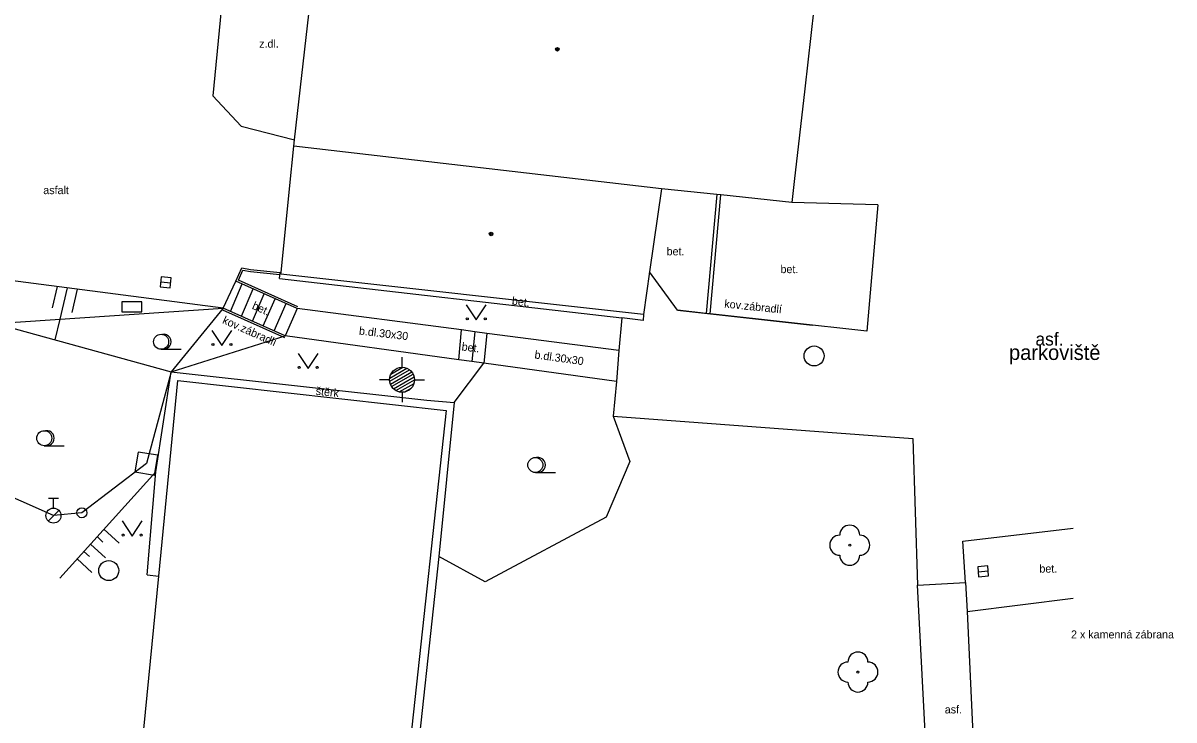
# Model space of a CAD drawing. Extents: x -595546 to -593986, y -1160845 to -1159202.
# Drawn here: x -594043.3 to -593985.8, y -1159841.7 to -1159806.9 of the extents above; entities that cross this region are included whole.
import ezdxf

# ---------------------------------------------------------------- set-up
doc = ezdxf.new("R2010")
doc.units = 0
for name, color, linetype in [('kanalizace - povrch.  znaky - skut. velikost', 7, 'Continuous'), ('Level 22', 7, 'Continuous'), ('Level 24', 7, 'Continuous'), ('Level 26', 7, 'Continuous'), ('Level 27', 7, 'Continuous'), ('Level 28', 7, 'Continuous'), ('Level 35', 7, 'Continuous'), ('Level 36', 7, 'Continuous'), ('Level 39', 7, 'Continuous'), ('TM - budovy zdene_ betonove - VP', 7, 'Continuous'), ('TM - chodniky - VP', 7, 'Continuous'), ('TM - dolni hrana svahu', 7, 'Continuous'), ('TM - horni hrana svahu', 7, 'Continuous'), ('TM - hranice souvisleho porostu (skupiny stromu_ kere)', 7, 'Continuous'), ('TM - komunikace - VP', 7, 'Continuous'), ('TM - letecke snimky - pomocna linie', 7, 'Continuous'), ('TM - popis povrchu', 7, 'Continuous'), ('TM - poznamka', 7, 'Continuous'), ('TM - rozhrani mezi zpev. plochami mezi sebou - VP', 7, 'Continuous'), ('TM - rozhrani ploch obecne - VP', 7, 'Continuous'), ('TM - schody - VP', 7, 'Continuous'), ('TM - srafovani', 7, 'Continuous'), ('TM - zabradli - VP', 7, 'Continuous')]:
    doc.layers.add(name, color=color, linetype=linetype)

msp = doc.modelspace()

# ---------------------------------------------------------------- linework, layer by layer
at = {"layer": 'kanalizace - povrch.  znaky - skut. velikost'}
for points in [[(-594008.64, -1159815.47), (-594009.17, -1159821.42)], [(-594008.97, -1159821.44), (-594008.44, -1159815.49)]]:
    msp.add_lwpolyline(points, dxfattribs=at)
at = {"layer": 'Level 22'}
for centre in [(-594002, -1159833), (-594001.59, -1159839.34)]:
    msp.add_circle(centre, 0.05, dxfattribs=at)
for centre, start, end in [((-594002, -1159832.5), 0, 180), ((-594002.5, -1159833), 90, 270), ((-594001.5, -1159833), 270, 90), ((-594002, -1159833.5), 180, 0), ((-594001.59, -1159838.84), 0, 180), ((-594002.09, -1159839.34), 90, 270), ((-594001.09, -1159839.34), 270, 90), ((-594001.59, -1159839.84), 180, 0)]:
    msp.add_arc(centre, 0.5, start, end, dxfattribs=at)
at = {"layer": 'Level 24'}
msp.add_lwpolyline([(-594038.382, -1159821.333), (-594037.382, -1159821.333), (-594037.382, -1159820.833), (-594038.382, -1159820.833)], close=True, dxfattribs=at)
at = {"layer": 'Level 26'}
msp.add_lwpolyline([(-594037.722, -1159829.335), (-594036.735, -1159829.492), (-594036.578, -1159828.505), (-594037.565, -1159828.348)], close=True, dxfattribs=at)
at = {"layer": 'Level 27'}
for p, q in [((-594036.429, -1159819.837), (-594035.931, -1159819.883)), ((-593995.579, -1159834.332), (-593995.081, -1159834.288))]:
    msp.add_line(p, q, dxfattribs=at)
for points in [[(-594036.452, -1159820.086), (-594035.954, -1159820.132), (-594035.908, -1159819.634), (-594036.406, -1159819.588)], [(-593995.557, -1159834.581), (-593995.059, -1159834.537), (-593995.103, -1159834.039), (-593995.601, -1159834.083)]]:
    msp.add_lwpolyline(points, close=True, dxfattribs=at)
for centre in [(-594003.78, -1159823.54), (-594039.03, -1159834.27)]:
    msp.add_circle(centre, 0.5, dxfattribs=at)
at = {"layer": 'Level 28'}
for p, q in [((-594042.04, -1159830.645), (-594041.54, -1159830.645)), ((-594041.79, -1159831.145), (-594041.79, -1159830.645)), ((-594042.048, -1159831.792), (-594041.518, -1159831.262))]:
    msp.add_line(p, q, dxfattribs=at)
for centre, radius in [((-594040.37, -1159831.38), 0.25), ((-594041.79, -1159831.52), 0.375)]:
    msp.add_circle(centre, radius, dxfattribs=at)
at = {"layer": 'Level 35'}
for p, q in [((-594024.37, -1159824.105), (-594024.37, -1159823.605)), ((-594024.989, -1159824.645), (-594024.134, -1159824.152)), ((-594024.927, -1159824.448), (-594024.336, -1159824.107)), ((-594024.995, -1159824.73), (-594025.495, -1159824.73)), ((-594024.99, -1159824.807), (-594023.993, -1159824.232)), ((-594024.955, -1159824.949), (-594023.888, -1159824.333)), ((-594024.891, -1159825.074), (-594023.812, -1159824.451)), ((-594024.8, -1159825.183), (-594023.763, -1159824.584)), ((-594024.678, -1159825.274), (-594023.745, -1159824.736)), ((-594023.745, -1159824.73), (-594023.245, -1159824.73)), ((-594024.51, -1159825.339), (-594023.773, -1159824.913)), ((-594024.37, -1159825.355), (-594024.37, -1159825.855)), ((-594024.23, -1159825.339), (-594023.913, -1159825.156))]:
    msp.add_line(p, q, dxfattribs=at)
msp.add_circle((-594024.37, -1159824.73), 0.625, dxfattribs=at)
at = {"layer": 'Level 36'}
for p, q in [((-594036.41, -1159823.205), (-594035.41, -1159823.205)), ((-594042.25, -1159828.025), (-594041.25, -1159828.025)), ((-594017.71, -1159829.365), (-594016.71, -1159829.365))]:
    msp.add_line(p, q, dxfattribs=at)
for points in [[(-594021.16, -1159820.98), (-594020.66, -1159821.73), (-594020.16, -1159820.98)], [(-594033.87, -1159822.27), (-594033.37, -1159823.02), (-594032.87, -1159822.27)], [(-594029.56, -1159823.41), (-594029.06, -1159824.16), (-594028.56, -1159823.41)], [(-594038.36, -1159831.79), (-594037.86, -1159832.54), (-594037.36, -1159831.79)]]:
    msp.add_lwpolyline(points, dxfattribs=at)
for centre, radius in [((-594021.11, -1159821.68), 0.05), ((-594020.211, -1159821.68), 0.05), ((-594036.41, -1159822.83), 0.375), ((-594033.82, -1159822.97), 0.05), ((-594032.921, -1159822.97), 0.05), ((-594029.51, -1159824.11), 0.05), ((-594028.611, -1159824.11), 0.05), ((-594042.25, -1159827.65), 0.375), ((-594017.71, -1159828.99), 0.375), ((-594038.31, -1159832.49), 0.05), ((-594037.411, -1159832.49), 0.05)]:
    msp.add_circle(centre, radius, dxfattribs=at)
for centre in [(-594036.285, -1159822.83), (-594042.125, -1159827.65), (-594017.585, -1159828.99)]:
    msp.add_arc(centre, 0.375, 260.40593, 99.59407, dxfattribs=at)
at = {"layer": 'Level 39'}
for centre, radius in [((-594016.61, -1159808.21), 0.09), ((-594016.61, -1159808.21), 0.0398), ((-594019.92, -1159817.44), 0.09), ((-594019.92, -1159817.44), 0.0398)]:
    msp.add_circle(centre, radius, dxfattribs=at)
at = {"layer": 'TM - budovy zdene_ betonove - VP'}
for points in [[(-594029.74, -1159812.73), (-594028.52, -1159801.91)], [(-594003.46, -1159803.2), (-594003.65, -1159804.84), (-594004.25, -1159810.18)], [(-594004.25, -1159810.18), (-594004.78, -1159814.81)], [(-594029.99, -1159815.18), (-594029.78, -1159813.06)], [(-594029.78, -1159813.06), (-594029.74, -1159812.73)], [(-594011.41, -1159815.18), (-594029.78, -1159813.06)], [(-594004.78, -1159814.81), (-594004.9, -1159815.87)], [(-594030.42, -1159819.36), (-594029.99, -1159815.18)], [(-594011.41, -1159815.18), (-594012, -1159819.34)], [(-594008.64, -1159815.47), (-594011.41, -1159815.18)], [(-594008.44, -1159815.49), (-594008.64, -1159815.47)], [(-594004.9, -1159815.87), (-594008.44, -1159815.49)], [(-594030.43, -1159819.45), (-594030.42, -1159819.36)], [(-594012.3, -1159821.46), (-594030.43, -1159819.45)], [(-594012, -1159819.34), (-594012.3, -1159821.46)], [(-594036.53, -1159834.54), (-594035.58, -1159824.76)], [(-594035.58, -1159824.76), (-594022.17, -1159826.27)], [(-594022.17, -1159826.27), (-594025.59, -1159857.92), (-594026.31, -1159863.94)], [(-594037.27, -1159842.2), (-594036.53, -1159834.54)]]:
    msp.add_lwpolyline(points, dxfattribs=at)
at = {"layer": 'TM - chodniky - VP'}
for points in [[(-594028.52, -1159801.91), (-594031.49, -1159801.82), (-594033.1, -1159802.95), (-594033.82, -1159810.54), (-594032.41, -1159812.06), (-594029.74, -1159812.73)], [(-594033.31, -1159821.15), (-594046.52, -1159819.43)], [(-594032.68, -1159819.8), (-594032.38, -1159819.14), (-594031.94, -1159819.21), (-594030.47, -1159819.36)], [(-594030.47, -1159819.36), (-594030.42, -1159819.36)], [(-594029.62, -1159821.17), (-594032.68, -1159819.8)], [(-594030.21, -1159822.53), (-594033.31, -1159821.15)], [(-594021.4, -1159822.24), (-594029.62, -1159821.17)], [(-594020.14, -1159822.41), (-594020.74, -1159822.33), (-594021.4, -1159822.24)], [(-594013.53, -1159823.26), (-594020.14, -1159822.41)], [(-594021.53, -1159823.73), (-594030.21, -1159822.53)], [(-594020.29, -1159823.9), (-594020.89, -1159823.82), (-594021.53, -1159823.73)], [(-594013.66, -1159824.81), (-594020.29, -1159823.9)], [(-593997.84, -1159849.7), (-593998.62, -1159835)], [(-593996.13, -1159836.32), (-593995.56, -1159848.55)]]:
    msp.add_lwpolyline(points, dxfattribs=at)
at = {"layer": 'TM - dolni hrana svahu'}
for points in [[(-594044.69, -1159821.92), (-594035.91, -1159824.34)], [(-594035.91, -1159824.34), (-594030.21, -1159822.53)]]:
    msp.add_lwpolyline(points, dxfattribs=at)
at = {"layer": 'TM - horni hrana svahu'}
msp.add_lwpolyline([(-594036.67, -1159829.34), (-594041.48, -1159834.64)], dxfattribs=at)
at = {"layer": 'TM - hranice souvisleho porostu (skupiny stromu_ kere)'}
for points in [[(-594044.69, -1159821.92), (-594033.31, -1159821.15)], [(-594033.31, -1159821.15), (-594035.91, -1159824.34)], [(-594035.91, -1159824.34), (-594037.15, -1159828.92), (-594040.37, -1159831.38), (-594041.79, -1159831.52), (-594046.5, -1159829.44), (-594046.16, -1159824.08)], [(-594021.77, -1159825.87), (-594020.29, -1159823.9)], [(-594013.82, -1159826.55), (-594012.99, -1159828.82), (-594014.17, -1159831.6), (-594020.21, -1159834.83), (-594022.54, -1159833.57)]]:
    msp.add_lwpolyline(points, dxfattribs=at)
at = {"layer": 'TM - komunikace - VP'}
for points in [[(-594013.38, -1159821.64), (-594013.53, -1159823.26)], [(-594012.3, -1159821.46), (-594012.33, -1159821.76), (-594013.38, -1159821.64)], [(-594013.53, -1159823.26), (-594013.66, -1159824.81)], [(-594013.66, -1159824.81), (-594013.82, -1159826.55)], [(-594013.82, -1159826.55), (-593998.85, -1159827.67)], [(-593998.85, -1159827.67), (-593998.62, -1159835)], [(-593998.62, -1159835), (-593996.22, -1159834.86)], [(-593996.22, -1159834.86), (-593996.13, -1159836.32)], [(-593996.13, -1159836.32), (-593990.841, -1159835.646)]]:
    msp.add_lwpolyline(points, dxfattribs=at)
at = {"layer": 'TM - letecke snimky - pomocna linie'}
msp.add_lwpolyline([(-594037.11, -1159834.48), (-594036.53, -1159834.54)], dxfattribs=at)
at = {"layer": 'TM - rozhrani mezi zpev. plochami mezi sebou - VP'}
for points in [[(-594000.6, -1159815.99), (-594001.14, -1159822.3), (-594008.97, -1159821.44)], [(-594000.6, -1159815.99), (-594004.9, -1159815.87)], [(-594009.17, -1159821.42), (-594010.6, -1159821.25), (-594012, -1159819.34)], [(-594008.97, -1159821.44), (-594009.07, -1159821.43), (-594009.17, -1159821.42)], [(-593996.22, -1159834.86), (-593996.35, -1159832.8), (-593990.841, -1159832.153)]]:
    msp.add_lwpolyline(points, dxfattribs=at)
at = {"layer": 'TM - rozhrani ploch obecne - VP'}
for points in [[(-594030.5, -1159819.66), (-594030.47, -1159819.36)], [(-594033.31, -1159821.15), (-594032.68, -1159819.8)], [(-594030.5, -1159819.66), (-594013.38, -1159821.64)], [(-594029.62, -1159821.17), (-594030.21, -1159822.53)], [(-594021.53, -1159823.73), (-594021.4, -1159822.24)], [(-594020.14, -1159822.41), (-594020.29, -1159823.9)], [(-594036.67, -1159829.34), (-594035.91, -1159824.34)], [(-594035.91, -1159824.34), (-594023.13, -1159825.75), (-594021.77, -1159825.87)], [(-594021.77, -1159825.87), (-594022.54, -1159833.57)], [(-594037.11, -1159834.48), (-594036.67, -1159829.34)], [(-594022.54, -1159833.57), (-594025.17, -1159857.9)]]:
    msp.add_lwpolyline(points, dxfattribs=at)
at = {"layer": 'TM - schody - VP'}
for points in [[(-594032.95, -1159821.31), (-594032.36, -1159819.94)], [(-594032.4, -1159821.55), (-594031.81, -1159820.19)], [(-594031.85, -1159821.8), (-594031.26, -1159820.43)], [(-594031.31, -1159822.04), (-594030.72, -1159820.68)], [(-594030.76, -1159822.29), (-594030.17, -1159820.92)], [(-594020.74, -1159822.33), (-594020.89, -1159823.82)]]:
    msp.add_lwpolyline(points, dxfattribs=at)
at = {"layer": 'TM - srafovani'}
for points in [[(-594041.6, -1159820.07), (-594041.85, -1159821.13)], [(-594041.1, -1159820.14), (-594041.48, -1159821.7), (-594041.73, -1159822.74)], [(-594040.6, -1159820.2), (-594040.88, -1159821.36)], [(-594039.27, -1159832.2), (-594038.51, -1159832.89)], [(-594039.6, -1159832.57), (-594039.32, -1159832.84)], [(-594040.28, -1159833.31), (-594039.99, -1159833.57)], [(-594039.94, -1159832.94), (-594039.19, -1159833.63)], [(-594040.61, -1159833.68), (-594039.87, -1159834.37)]]:
    msp.add_lwpolyline(points, dxfattribs=at)
at = {"layer": 'TM - zabradli - VP'}
for points in [[(-594032.55, -1159819.75), (-594032.32, -1159819.25), (-594031.95, -1159819.31)], [(-594031.95, -1159819.31), (-594030.48, -1159819.46)], [(-594029.58, -1159821.08), (-594032.55, -1159819.75)], [(-594033.35, -1159821.24), (-594030.25, -1159822.62)], [(-594010.6, -1159821.25), (-594003.86, -1159822)]]:
    msp.add_lwpolyline(points, dxfattribs=at)

# ---------------------------------------------------------------- texts
at = {"layer": 'TM - popis povrchu'}
for s, height, p in [('z.dl.', 0.4, (-594031.51, -1159808.13)), ('asfalt', 0.4, (-594042.3, -1159815.45)), ('bet.', 0.4, (-594011.15, -1159818.51)), ('bet.', 0.4, (-594005.46, -1159819.4)), ('asf.', 0.65, (-593992.72, -1159823.02)), ('bet.', 0.4, (-593992.52, -1159834.37)), ('asf.', 0.4, (-593997.25, -1159841.41))]:
    msp.add_text(s, height=height, dxfattribs=at).set_placement(p)
for s, rotation, p in [('bet.', 353, (-594018.9, -1159820.97)), ('bet.', 336, (-594031.9, -1159821.17)), ('b.dl.30x30', 353.44276, (-594026.54, -1159822.47)), ('bet.', 353, (-594021.41, -1159823.26)), ('b.dl.30x30', 351.99685, (-594017.77, -1159823.66)), ('štěrk', 354, (-594028.7, -1159825.48))]:
    msp.add_text(s, height=0.4, rotation=rotation, dxfattribs=at).set_placement(p)
at = {"layer": 'TM - poznamka'}
for rotation, p in [(354.19718, (-594008.28, -1159821.12)), (336, (-594033.38, -1159821.89))]:
    msp.add_text('kov.zábradlí', height=0.4, rotation=rotation, dxfattribs=at).set_placement(p)
for s, height, p in [('parkoviště', 0.75, (-593994.04, -1159823.74)), ('2 x kamenná zábrana', 0.4, (-593990.94, -1159837.66))]:
    msp.add_text(s, height=height, dxfattribs=at).set_placement(p)

doc.saveas('drawing.dxf')
